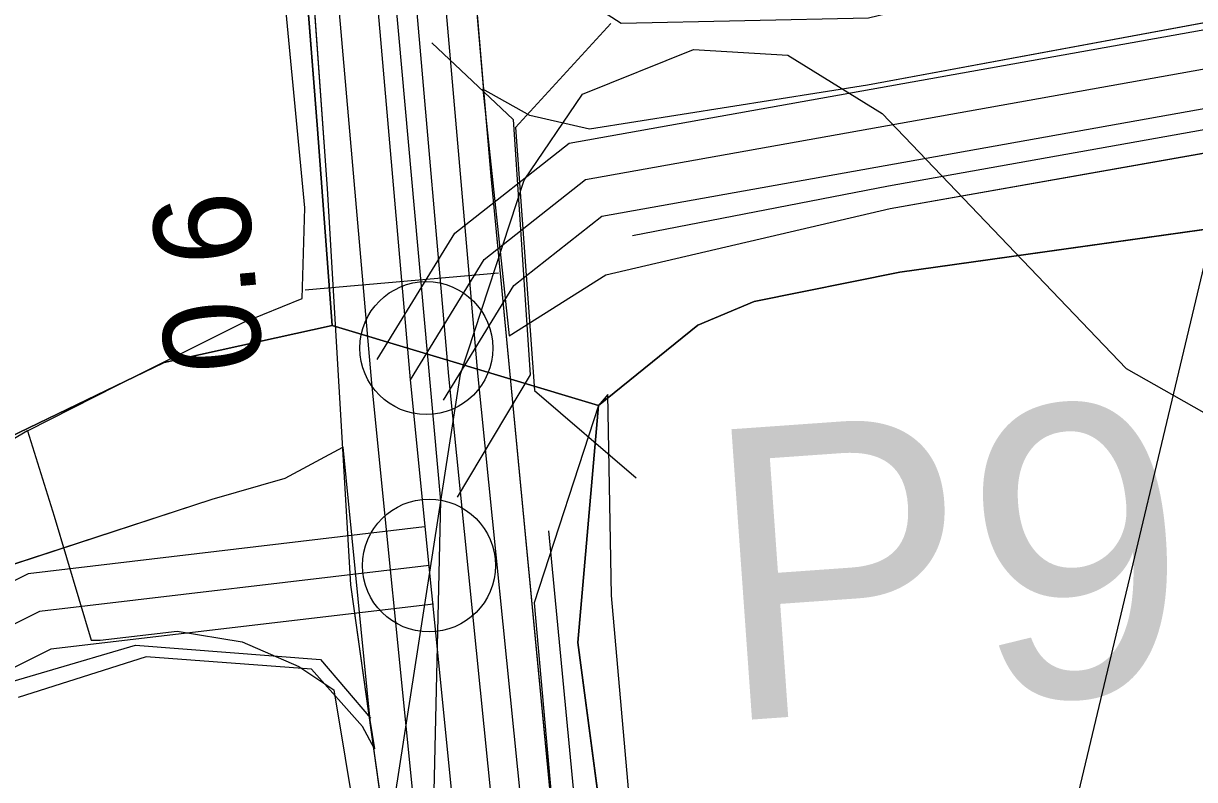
# Model space of a CAD drawing. Extents: x -662620 to -656370, y -1067090 to -1062990.
# Drawn here: x -660486.5 to -660426.1, y -1064492 to -1064453.1 of the extents above; entities that cross this region are included whole.
import ezdxf

# ---------------------------------------------------------------- set-up
doc = ezdxf.new("R2010")
doc.units = 0
for name, color, linetype in [('CESTA_ZABOR', 7, 'Continuous'), ('Default', 7, 'Continuous'), ('ELEK__VEDENÍ_VN_-_NADZEMNÍ', 7, 'Continuous'), ('Krajinná_zeleň_-_liniová_-_návrh', 7, 'Continuous'), ('Ochr__pás__vod__zdroje_II__stupně', 7, 'Continuous'), ('Odvodnení_cesty_príkopem_-_navržené', 7, 'Continuous'), ('ORNÁ_PŮDA_-_STÁVAJÍCÍ', 7, 'Continuous'), ('OSTATNÍ_PLOCHA_-_NAVRŽENÁ', 7, 'Continuous'), ('OSTATNÍ_PLOCHA_-_STÁVAJÍCÍ', 7, 'Continuous'), ('POLNÍ_CESTA_NAVRŽENÁ_-_OSA', 7, 'Continuous'), ('POLNÍ_CESTA_STÁVAJÍCÍ_-_KRAJ', 7, 'Continuous'), ('PROPUSTEK_-_NAVRŽENÝ', 7, 'Continuous'), ('SDELOVACÍ_VEDENÍ_-_PODZEMNÍ', 7, 'Continuous'), ('Trvalý_trávní_porost_-_stávající', 7, 'Continuous'), ('VRSTEVNICE_ZÁKLADNÍ', 7, 'Continuous')]:
    doc.layers.add(name, color=color, linetype=linetype)

msp = doc.modelspace()

# ---------------------------------------------------------------- linework, layer by layer
at = {"layer": 'CESTA_ZABOR'}
for p, q in [((-660465.765, -1064421.092), (-660462.402, -1064460.938)), ((-660470.806, -1064461.57), (-660473.684, -1064421.66)), ((-660423.322, -1064452.605), (-660442.984, -1064456.241)), ((-660460.388, -1064457.807), (-660462.802, -1064456.456)), ((-660462.802, -1064456.456), (-660461.457, -1064469.166)), ((-660442.984, -1064456.241), (-660457.316, -1064458.519)), ((-660457.316, -1064458.519), (-660460.388, -1064457.807)), ((-660441.821, -1064462.597), (-660422.139, -1064459.118)), ((-660462.402, -1064460.938), (-660458.605, -1064500.516)), ((-660469.611, -1064481.988), (-660470.806, -1064461.57)), ((-660456.462, -1064466.025), (-660441.821, -1064462.597)), ((-660461.457, -1064469.166), (-660456.462, -1064466.025)), ((-660472.994, -1064476.499), (-660470.029, -1064474.898)), ((-660470.029, -1064474.898), (-660468.633, -1064488.969)), ((-660476.753, -1064477.577), (-660472.994, -1064476.499)), ((-660490.337, -1064482.017), (-660476.753, -1064477.577)), ((-660466.865, -1064501.534), (-660469.611, -1064481.988)), ((-660480.162, -1064485.711), (-660486.747, -1064487.809)), ((-660471.645, -1064486.349), (-660480.162, -1064485.711)), ((-660469.006, -1064489.302), (-660471.645, -1064486.349)), ((-660468.633, -1064488.969), (-660468.398, -1064490.443)), ((-660468.398, -1064490.443), (-660469.006, -1064489.302))]:
    msp.add_line(p, q, dxfattribs=at)
for points in [[(-660473.424, -1064341.278), (-660468.751, -1064381.179), (-660465.765, -1064421.092), (-660462.402, -1064460.938), (-660458.605, -1064500.516), (-660454.161, -1064540.448), (-660452.98, -1064556.853), (-660453.881, -1064568.313), (-660456.128, -1064581.535), (-660463.115, -1064614.642), (-660464.636, -1064630.797), (-660470.041, -1064654.701), (-660474.301, -1064667.841), (-660480.372, -1064699.119), (-660488.866, -1064738.298), (-660497.1, -1064777.453), (-660506.372, -1064816.354), (-660514.833, -1064855.437), (-660523.241, -1064894.544), (-660531.678, -1064933.606)], [(-660539.835, -1064931.912), (-660530.97, -1064892.878), (-660522.798, -1064853.725), (-660514.215, -1064814.654), (-660505.95, -1064775.507), (-660497.444, -1064736.417), (-660488.783, -1064697.417), (-660480.597, -1064658.427), (-660472.073, -1064619.147), (-660464.091, -1064580.053), (-660462.605, -1064570.302), (-660461.603, -1064553.015), (-660466.865, -1064501.534), (-660469.611, -1064481.988), (-660470.806, -1064461.57), (-660473.684, -1064421.66), (-660476.621, -1064381.819), (-660481.51, -1064342.233)], [(-660364.315, -1064442.005), (-660383.969, -1064445.428), (-660423.322, -1064452.605), (-660442.984, -1064456.241), (-660457.316, -1064458.519), (-660460.388, -1064457.807), (-660462.802, -1064456.456), (-660461.457, -1064469.166), (-660456.462, -1064466.025), (-660441.821, -1064462.597), (-660422.139, -1064459.118), (-660402.466, -1064455.526), (-660382.734, -1064452.231), (-660363.093, -1064448.428)], [(-660490.337, -1064482.017), (-660476.753, -1064477.577), (-660472.994, -1064476.499), (-660470.029, -1064474.898), (-660468.633, -1064488.969), (-660468.398, -1064490.443), (-660469.006, -1064489.302), (-660471.645, -1064486.349), (-660480.162, -1064485.711), (-660486.747, -1064487.809)]]:
    msp.add_lwpolyline(points, dxfattribs=at)
at = {"layer": 'ELEK__VEDENÍ_VN_-_NADZEMNÍ'}
msp.add_lwpolyline([(-660305.63, -1064353.98), (-660352.32, -1064392.6), (-660421.87, -1064449.65), (-660436.64, -1064511.66), (-660458.33, -1064605.22), (-660475.03, -1064678.38), (-660494.75, -1064707.75), (-660498.85, -1064733.57), (-660505.93, -1064766.2), (-660513.18, -1064800.18), (-660520.82, -1064835.18), (-660528.09, -1064869.39), (-660535.64, -1064903.76), (-660543.06, -1064939.26), (-660550.44, -1064971.96), (-660557.93, -1065006.47), (-660564.09, -1065031.5), (-660578.54, -1065051.17), (-660632.56, -1065057.75), (-660691.12, -1065064.31)], dxfattribs=at)
at = {"layer": 'Krajinná_zeleň_-_liniová_-_návrh'}
msp.add_lwpolyline([(-660555.644, -1065056.392), (-660457.026, -1064593.361), (-660453.785, -1064575.534), (-660451.905, -1064557.786), (-660453.757, -1064538.655), (-660459.402, -1064479.204)], dxfattribs=at)
at = {"layer": 'Ochr__pás__vod__zdroje_II__stupně'}
msp.add_lwpolyline([(-660823.632, -1065223), (-660796.13, -1065127.728), (-660783.804, -1065083.25), (-660567.599, -1065054.718), (-660521.723, -1064848.871), (-660486.257, -1064673.904), (-660467.342, -1064581.692), (-660464.977, -1064477.658), (-660479.164, -1064319.242)], dxfattribs=at)
at = {"layer": 'Odvodnení_cesty_príkopem_-_navržené'}
for points in [[(-660558.089, -1065055.872), (-660475.039, -1064666.649), (-660471.144, -1064652.956), (-660465.994, -1064629.968), (-660464.001, -1064613.856), (-660457.684, -1064584.265), (-660456.261, -1064575.178), (-660454.418, -1064557.774), (-660456.245, -1064538.9), (-660463.059, -1064471.095), (-660479.366, -1064283.991), (-660482.799, -1064124.356), (-660484.722, -1064013.138), (-660484.263, -1063999.808), (-660482.469, -1063990.243), (-660478.65, -1063978.939), (-660368.351, -1063708.74)], [(-660639.399, -1064359.671), (-660620.796, -1064409.489), (-660610.639, -1064439.162), (-660601.851, -1064464.955), (-660599.682, -1064472.088), (-660596.03, -1064486.526), (-660594.718, -1064492.346), (-660593.177, -1064504.615), (-660590.78, -1064511.577), (-660590.381, -1064513.175), (-660587.87, -1064517.112), (-660582.962, -1064522.533), (-660575.658, -1064526.699), (-660567.726, -1064529.21), (-660560.993, -1064529.837), (-660553.574, -1064528.354), (-660545.927, -1064524.759), (-660535.941, -1064517.569), (-660510.034, -1064499.993), (-660496.281, -1064490.92), (-660489.833, -1064487.781), (-660480.703, -1064485.099), (-660471.173, -1064485.841), (-660468.605, -1064488.865)], [(-660027.929, -1064392.823), (-660047.979, -1064395.009), (-660067.619, -1064397.366), (-660087.669, -1064399.996), (-660107.173, -1064403.036), (-660126.915, -1064406.144), (-660146.658, -1064409.218), (-660166.4, -1064412.497), (-660186.143, -1064415.537), (-660206.022, -1064418.611), (-660225.594, -1064422.3), (-660245.371, -1064425.648), (-660264.908, -1064429.337), (-660284.548, -1064432.787), (-660304.394, -1064436.441), (-660324.034, -1064440.062), (-660343.674, -1064443.546), (-660383.056, -1064450.821), (-660422.371, -1064457.96), (-660441.908, -1064461.444), (-660455.093, -1064464.006)]]:
    msp.add_lwpolyline(points, dxfattribs=at)
at = {"layer": 'ORNÁ_PŮDA_-_STÁVAJÍCÍ'}
for p, q in [((-660441.32, -1064465.88), (-660421.98, -1064463.16)), ((-660448.83, -1064467.39), (-660441.32, -1064465.88)), ((-660451.73, -1064468.61), (-660448.83, -1064467.39)), ((-660456.85, -1064472.75), (-660451.73, -1064468.61)), ((-660457.91, -1064484.96), (-660456.85, -1064472.75)), ((-660456.48, -1064495.74), (-660457.91, -1064484.96))]:
    msp.add_line(p, q, dxfattribs=at)
msp.add_lwpolyline([(-660465.19, -1064636.16), (-660460.84, -1064617.58), (-660457.51, -1064605.29), (-660454.9, -1064589.06), (-660453.15, -1064575.86), (-660451.94, -1064565.68), (-660451.83, -1064556.15), (-660452.34, -1064547.14), (-660453.36, -1064531.81), (-660454.07, -1064517.13), (-660456.48, -1064495.74), (-660457.91, -1064484.96), (-660456.85, -1064472.75), (-660451.73, -1064468.61), (-660448.83, -1064467.39), (-660441.32, -1064465.88), (-660421.98, -1064463.16), (-660393.05, -1064457.29), (-660377.15, -1064453.8), (-660358.16, -1064449.43)], dxfattribs=at)
at = {"layer": 'OSTATNÍ_PLOCHA_-_NAVRŽENÁ'}
msp.add_lwpolyline([(-660459.711, -1064631.664), (-660459.162, -1064615.148), (-660452.198, -1064582.287), (-660449.907, -1064568.806), (-660448.968, -1064556.867), (-660450.177, -1064540.083), (-660454.624, -1064500.118), (-660456.179, -1064482.538), (-660456.36, -1064472.181), (-660456.85, -1064472.75), (-660460.161, -1064482.917), (-660458.605, -1064500.516), (-660454.161, -1064540.448), (-660452.98, -1064556.853), (-660453.881, -1064568.313), (-660456.128, -1064581.535), (-660463.115, -1064614.642), (-660464.636, -1064630.797)], dxfattribs=at)
msp.add_lwpolyline([(-660459.711, -1064631.664), (-660459.162, -1064615.148), (-660452.198, -1064582.287), (-660449.907, -1064568.806), (-660448.968, -1064556.867), (-660450.177, -1064540.083), (-660454.624, -1064500.118), (-660456.179, -1064482.538), (-660456.36, -1064472.181), (-660456.85, -1064472.75), (-660460.161, -1064482.917), (-660458.605, -1064500.516), (-660454.161, -1064540.448), (-660452.98, -1064556.853), (-660453.881, -1064568.313), (-660456.128, -1064581.535), (-660463.115, -1064614.642), (-660464.636, -1064630.797)], dxfattribs=at)
at = {"layer": 'OSTATNÍ_PLOCHA_-_STÁVAJÍCÍ'}
for p, q in [((-660471.33, -1064458.51), (-660472.39, -1064444.96)), ((-660471.33, -1064458.51), (-660472.39, -1064444.96)), ((-660470.58, -1064468.63), (-660471.33, -1064458.51)), ((-660470.58, -1064468.63), (-660471.33, -1064458.51)), ((-660421.98, -1064463.16), (-660441.32, -1064465.88)), ((-660421.98, -1064463.16), (-660441.32, -1064465.88)), ((-660441.32, -1064465.88), (-660448.83, -1064467.39)), ((-660441.32, -1064465.88), (-660448.83, -1064467.39)), ((-660448.83, -1064467.39), (-660451.73, -1064468.61)), ((-660448.83, -1064467.39), (-660451.73, -1064468.61)), ((-660479.23, -1064470.54), (-660470.58, -1064468.63)), ((-660479.23, -1064470.54), (-660470.58, -1064468.63)), ((-660470.58, -1064468.63), (-660456.85, -1064472.75)), ((-660470.58, -1064468.63), (-660456.85, -1064472.75)), ((-660456.85, -1064472.75), (-660470.58, -1064468.63)), ((-660456.85, -1064472.75), (-660470.58, -1064468.63)), ((-660451.73, -1064468.61), (-660456.85, -1064472.75)), ((-660451.73, -1064468.61), (-660456.85, -1064472.75)), ((-660487.24, -1064474.41), (-660479.23, -1064470.54)), ((-660487.24, -1064474.41), (-660479.23, -1064470.54)), ((-660456.85, -1064472.75), (-660457.91, -1064484.96)), ((-660456.85, -1064472.75), (-660457.91, -1064484.96)), ((-660457.91, -1064484.96), (-660456.48, -1064495.74)), ((-660457.91, -1064484.96), (-660456.48, -1064495.74))]:
    msp.add_line(p, q, dxfattribs=at)
for points in [[(-660358.16, -1064449.43), (-660377.15, -1064453.8), (-660393.05, -1064457.29), (-660421.98, -1064463.16), (-660441.32, -1064465.88), (-660448.83, -1064467.39), (-660451.73, -1064468.61), (-660456.85, -1064472.75), (-660470.58, -1064468.63), (-660471.33, -1064458.51), (-660472.39, -1064444.96), (-660461.97, -1064448.3), (-660459.61, -1064450.5), (-660455.68, -1064453.05), (-660442.93, -1064452.78), (-660422.64, -1064447.87), (-660395.85, -1064442.75), (-660374.88, -1064439.14), (-660359, -1064436.74)], [(-660358.16, -1064449.43), (-660377.15, -1064453.8), (-660393.05, -1064457.29), (-660421.98, -1064463.16), (-660441.32, -1064465.88), (-660448.83, -1064467.39), (-660451.73, -1064468.61), (-660456.85, -1064472.75), (-660470.58, -1064468.63), (-660471.33, -1064458.51), (-660472.39, -1064444.96), (-660461.97, -1064448.3), (-660459.61, -1064450.5), (-660455.68, -1064453.05), (-660442.93, -1064452.78), (-660422.64, -1064447.87), (-660395.85, -1064442.75), (-660374.88, -1064439.14), (-660359, -1064436.74)], [(-660487.24, -1064474.41), (-660479.23, -1064470.54), (-660470.58, -1064468.63), (-660456.85, -1064472.75), (-660457.91, -1064484.96), (-660456.48, -1064495.74), (-660454.07, -1064517.13), (-660453.36, -1064531.81), (-660452.34, -1064547.14), (-660451.83, -1064556.15), (-660451.94, -1064565.68), (-660453.15, -1064575.86), (-660454.9, -1064589.06), (-660457.51, -1064605.29), (-660460.84, -1064617.58), (-660465.19, -1064636.16)], [(-660487.24, -1064474.41), (-660479.23, -1064470.54), (-660470.58, -1064468.63), (-660456.85, -1064472.75), (-660457.91, -1064484.96), (-660456.48, -1064495.74), (-660454.07, -1064517.13), (-660453.36, -1064531.81), (-660452.34, -1064547.14), (-660451.83, -1064556.15), (-660451.94, -1064565.68), (-660453.15, -1064575.86), (-660454.9, -1064589.06), (-660457.51, -1064605.29), (-660460.84, -1064617.58), (-660465.19, -1064636.16)]]:
    msp.add_lwpolyline(points, dxfattribs=at)
at = {"layer": 'POLNÍ_CESTA_NAVRŽENÁ_-_OSA'}
for points in [[(-660561.512, -1065055.143), (-660462.913, -1064592.2), (-660459.728, -1064574.68), (-660457.936, -1064557.758), (-660459.728, -1064539.244), (-660466.543, -1064471.422), (-660482.863, -1064284.181), (-660486.298, -1064124.424), (-660488.223, -1064013.108), (-660487.751, -1063999.423), (-660485.864, -1063989.356), (-660481.931, -1063977.716), (-660371.591, -1063707.417)], [(-660465.581, -1064481), (-660485.651, -1064483.365), (-660500.623, -1064490.842), (-660531.756, -1064512.013), (-660548.765, -1064524.994), (-660562.869, -1064527.215), (-660575.809, -1064524.823), (-660586.118, -1064515.966), (-660590.055, -1064503.029), (-660592.117, -1064484.093), (-660625.123, -1064389.329)], [(-660466.543, -1064471.422), (-660462.731, -1064465.221), (-660457.517, -1064461.111), (-660215.339, -1064417.788), (-660124.775, -1064403.679), (-660075.458, -1064395.75), (-660027.885, -1064389.883)], [(-660471.966, -1064466.789), (-660462.004, -1064465.921)]]:
    msp.add_lwpolyline(points, dxfattribs=at)
at = {"layer": 'POLNÍ_CESTA_STÁVAJÍCÍ_-_KRAJ'}
for points in [[(-660563.468, -1065054.726), (-660464.875, -1064591.812), (-660461.709, -1064574.396), (-660459.946, -1064557.749), (-660461.718, -1064539.44), (-660468.535, -1064471.609), (-660484.861, -1064284.289), (-660488.298, -1064124.463), (-660490.224, -1064013.091), (-660489.745, -1063999.203), (-660487.804, -1063988.849), (-660483.806, -1063977.017), (-660477.707, -1063961.925), (-660474.073, -1063948.912), (-660465.372, -1063926.714), (-660457.207, -1063913), (-660373.443, -1063706.662)], [(-660559.556, -1065055.559), (-660475.569, -1064663.002), (-660472.746, -1064654.015), (-660466.977, -1064628.935), (-660465.017, -1064612.202), (-660460.951, -1064592.587), (-660457.747, -1064574.965), (-660455.926, -1064557.767), (-660457.737, -1064539.047), (-660464.552, -1064471.235), (-660480.865, -1064284.072), (-660484.299, -1064124.385), (-660486.223, -1064013.125), (-660485.758, -1063999.643), (-660483.924, -1063989.863), (-660480.056, -1063978.415), (-660369.74, -1063708.173)], [(-660468.247, -1064470.375), (-660464.249, -1064463.87), (-660458.362, -1064459.23), (-660215.691, -1064415.82), (-660164.108, -1064407.575), (-660087.683, -1064395.021), (-660029.319, -1064387.423)], [(-660465.815, -1064479.013), (-660486.232, -1064481.42), (-660501.637, -1064489.113), (-660532.926, -1064510.39), (-660549.576, -1064523.097), (-660562.842, -1064525.186), (-660574.915, -1064522.954), (-660584.374, -1064514.827), (-660588.087, -1064502.626), (-660590.154, -1064483.65), (-660622.805, -1064388.403)], [(-660465.347, -1064482.986), (-660485.07, -1064485.311), (-660499.609, -1064492.572), (-660530.586, -1064513.636), (-660547.954, -1064526.891), (-660562.896, -1064529.244), (-660576.703, -1064526.692), (-660587.862, -1064517.104), (-660592.023, -1064503.432), (-660594.081, -1064484.535), (-660626.961, -1064390.065)], [(-660464.84, -1064472.47), (-660461.214, -1064466.571), (-660456.672, -1064462.991), (-660214.987, -1064419.757), (-660173.668, -1064413.495), (-660085.659, -1064399.619), (-660028.836, -1064392.351)]]:
    msp.add_lwpolyline(points, dxfattribs=at)
for centre in [(-660465.718, -1064469.795), (-660465.581, -1064481)]:
    msp.add_circle(centre, 3.425, dxfattribs=at)
at = {"layer": 'PROPUSTEK_-_NAVRŽENÝ'}
for points in [[(-660456.212, -1064453.074), (-660461.12, -1064458.419), (-660460.139, -1064471.972), (-660454.912, -1064476.482)], [(-660465.434, -1064454.071), (-660461.237, -1064458.021), (-660460.374, -1064471.176), (-660464.134, -1064477.479)]]:
    msp.add_lwpolyline(points, dxfattribs=at)
at = {"layer": 'SDELOVACÍ_VEDENÍ_-_PODZEMNÍ'}
for points in [[(-660486.28, -1064474.06), (-660481.63, -1064471.7), (-660475.16, -1064468.48), (-660472.12, -1064467.23), (-660471.98, -1064462.57), (-660473.3, -1064448.69), (-660474.3, -1064437.5), (-660475.41, -1064425.55), (-660476.79, -1064411.41), (-660478.32, -1064396.53), (-660478.49, -1064391.7), (-660478.95, -1064387.99), (-660479.4, -1064383.98), (-660480.41, -1064371.73), (-660480.94, -1064367.42)], [(-660486.28, -1064474.06), (-660481.63, -1064471.7), (-660475.16, -1064468.48), (-660472.12, -1064467.23), (-660471.98, -1064462.57), (-660473.3, -1064448.69), (-660474.3, -1064437.5), (-660475.41, -1064425.55), (-660476.79, -1064411.41), (-660478.32, -1064396.53), (-660478.49, -1064391.7), (-660478.95, -1064387.99), (-660479.4, -1064383.98), (-660480.41, -1064371.73), (-660480.94, -1064367.42)], [(-660486.28, -1064474.06), (-660490.03, -1064476.25)], [(-660486.28, -1064474.06), (-660490.03, -1064476.25)], [(-660486.28, -1064474.06), (-660484.9, -1064478.46), (-660483, -1064484.84), (-660482.53, -1064484.84), (-660478.56, -1064484.38), (-660475.21, -1064484.93), (-660472.29, -1064486.2), (-660470.49, -1064487.4), (-660468.73, -1064497.97), (-660466.98, -1064512.83), (-660464.36, -1064535.17), (-660463.48, -1064547.14), (-660463.54, -1064558.99), (-660463.48, -1064564.92), (-660463.73, -1064570.44), (-660463.64, -1064573.57), (-660463.92, -1064578.51), (-660464.8, -1064584.08), (-660466.65, -1064592.14), (-660468.16, -1064598.13), (-660468.6, -1064600.53), (-660470.04, -1064607.02), (-660471.52, -1064612.85), (-660471.81, -1064614.56)], [(-660486.28, -1064474.06), (-660484.9, -1064478.46), (-660483, -1064484.84), (-660482.53, -1064484.84), (-660478.56, -1064484.38), (-660475.21, -1064484.93), (-660472.29, -1064486.2), (-660470.49, -1064487.4), (-660468.73, -1064497.97), (-660466.98, -1064512.83), (-660464.36, -1064535.17), (-660463.48, -1064547.14), (-660463.54, -1064558.99), (-660463.48, -1064564.92), (-660463.73, -1064570.44), (-660463.64, -1064573.57), (-660463.92, -1064578.51), (-660464.8, -1064584.08), (-660466.65, -1064592.14), (-660468.16, -1064598.13), (-660468.6, -1064600.53), (-660470.04, -1064607.02), (-660471.52, -1064612.85), (-660471.81, -1064614.56)], [(-660486.28, -1064474.06), (-660484.9, -1064478.46), (-660483, -1064484.84), (-660482.53, -1064484.84), (-660478.56, -1064484.38), (-660475.21, -1064484.93), (-660472.29, -1064486.2), (-660470.49, -1064487.4), (-660468.73, -1064497.97), (-660466.98, -1064512.83), (-660464.36, -1064535.17), (-660463.48, -1064547.14), (-660463.54, -1064558.99), (-660463.48, -1064564.92), (-660463.73, -1064570.44), (-660463.64, -1064573.57), (-660463.92, -1064578.51), (-660464.8, -1064584.08), (-660466.65, -1064592.14), (-660468.16, -1064598.13), (-660468.6, -1064600.53), (-660470.04, -1064607.02), (-660471.52, -1064612.85), (-660471.81, -1064614.56)], [(-660486.28, -1064474.06), (-660484.9, -1064478.46), (-660483, -1064484.84), (-660482.53, -1064484.84), (-660478.56, -1064484.38), (-660475.21, -1064484.93), (-660472.29, -1064486.2), (-660470.49, -1064487.4), (-660468.73, -1064497.97), (-660466.98, -1064512.83), (-660464.36, -1064535.17), (-660463.48, -1064547.14), (-660463.54, -1064558.99), (-660463.48, -1064564.92), (-660463.73, -1064570.44), (-660463.64, -1064573.57), (-660463.92, -1064578.51), (-660464.8, -1064584.08), (-660466.65, -1064592.14), (-660468.16, -1064598.13), (-660468.6, -1064600.53), (-660470.04, -1064607.02), (-660471.52, -1064612.85), (-660471.81, -1064614.56)], [(-660484.9, -1064478.46), (-660483, -1064484.84)], [(-660484.9, -1064478.46), (-660483, -1064484.84)]]:
    msp.add_lwpolyline(points, dxfattribs=at)
at = {"layer": 'Trvalý_trávní_porost_-_stávající'}
for p, q in [((-660472.39, -1064444.96), (-660471.33, -1064458.51)), ((-660471.33, -1064458.51), (-660470.58, -1064468.63)), ((-660470.58, -1064468.63), (-660479.23, -1064470.54)), ((-660479.23, -1064470.54), (-660487.24, -1064474.41))]:
    msp.add_line(p, q, dxfattribs=at)
msp.add_lwpolyline([(-660481.22, -1064361.46), (-660479.03, -1064374.35), (-660476.94, -1064396.87), (-660475.46, -1064415.02), (-660473.83, -1064429.72), (-660472.39, -1064444.96), (-660471.33, -1064458.51), (-660470.58, -1064468.63), (-660479.23, -1064470.54), (-660487.24, -1064474.41)], dxfattribs=at)
at = {"layer": 'VRSTEVNICE_ZÁKLADNÍ'}
msp.add_lwpolyline([(-660513.986, -1064626.649), (-660501.264, -1064609.497), (-660493.832, -1064597.49), (-660486.971, -1064582.054), (-660481.54, -1064564.902), (-660476.966, -1064546.035), (-660470.248, -1064511.731), (-660463.959, -1064471.138), (-660460.672, -1064461.132), (-660457.67, -1064456.701), (-660451.953, -1064454.414), (-660447.093, -1064454.7), (-660442.234, -1064457.702), (-660429.655, -1064470.852), (-660418.793, -1064476.998), (-660408.787, -1064480.285), (-660385.918, -1064483.573), (-660377.342, -1064485.86), (-660368.766, -1064490.148), (-660361.619, -1064495.15)], dxfattribs=at)
msp.add_lwpolyline([(-660513.986, -1064626.649), (-660501.264, -1064609.497), (-660493.832, -1064597.49), (-660486.971, -1064582.054), (-660481.54, -1064564.902), (-660476.966, -1064546.035), (-660470.248, -1064511.731), (-660463.959, -1064471.138), (-660460.672, -1064461.132), (-660457.67, -1064456.701), (-660451.953, -1064454.414), (-660447.093, -1064454.7), (-660442.234, -1064457.702), (-660429.655, -1064470.852), (-660418.793, -1064476.998), (-660408.787, -1064480.285), (-660385.918, -1064483.573), (-660377.342, -1064485.86), (-660368.766, -1064490.148), (-660361.619, -1064495.15)], dxfattribs=at)

# ---------------------------------------------------------------- texts
at = {"layer": 'Default'}
for s, height, rotation, p in [('0.6', 5, 94.98108, (-660474.123, -1064470.837)), ('P9', 15, 4.0492, (-660450.578, -1064489.055))]:
    msp.add_text(s, height=height, rotation=rotation, dxfattribs=at).set_placement(p)

doc.saveas('drawing.dxf')
